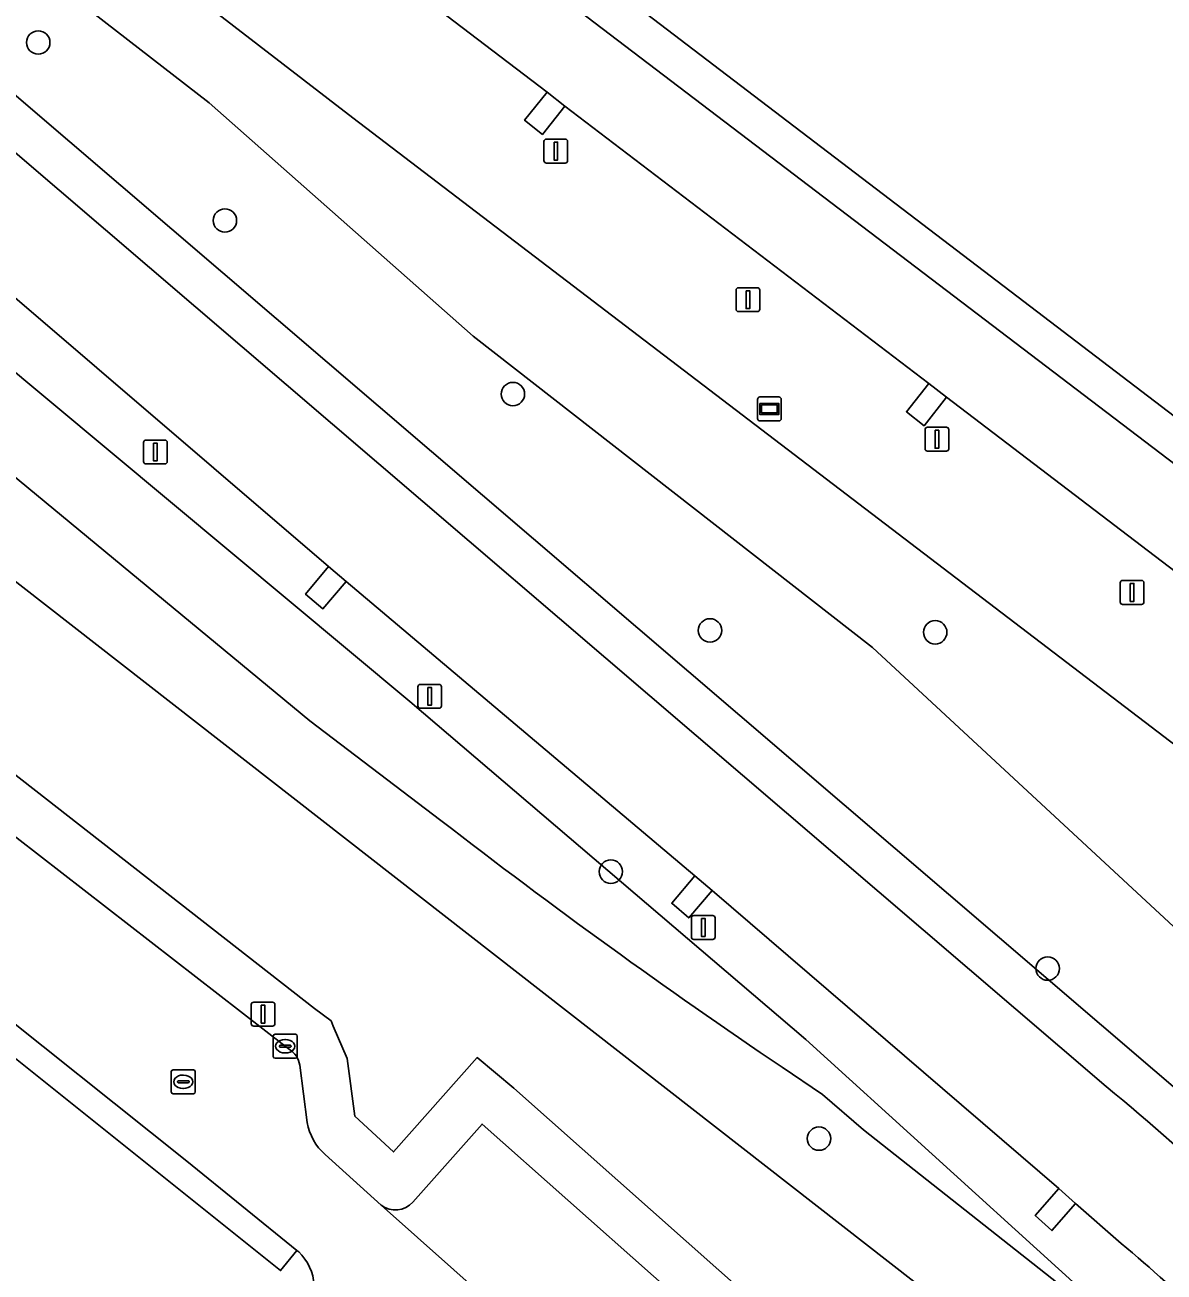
# Model space of a CAD drawing. Extents: x 157445 to 158888, y 383061 to 384688.
# Drawn here: x 158744.1 to 158791.7, y 383865.5 to 383917.6 of the extents above; entities that cross this region are included whole.
import ezdxf

# ---------------------------------------------------------------- set-up
doc = ezdxf.new("R2010")
doc.units = 0
for name, color, linetype in [('IMGEO_Berm_groen', 7, 'Continuous'), ('IMGEO_Boom', 7, 'Continuous'), ('IMGEO_Groenvoorziening', 7, 'Continuous'), ('IMGEO_Kolk', 7, 'Continuous'), ('IMGEO_Lichtmast', 7, 'Continuous'), ('IMGEO_Parkeervlak_open', 7, 'Continuous'), ('IMGEO_Rijbaan_lokaal_open', 7, 'Continuous'), ('IMGEO_Rijbaan_regionaal_gesloten', 7, 'Continuous'), ('IMGEO_Rioolput', 7, 'Continuous'), ('IMGEO_Verklikker', 7, 'Continuous'), ('IMGEO_Voetpad_open', 7, 'Continuous')]:
    doc.layers.add(name, color=color, linetype=linetype)

msp = doc.modelspace()

# ---------------------------------------------------------------- linework, layer by layer
at = {"layer": 'IMGEO_Berm_groen'}
for points in [[(158592.611, 384040.389), (158603.062, 384030.855), (158618.866, 384015.449), (158635.636, 383999.852), (158649.831, 383987.309), (158652.615, 383984.75), (158679.212, 383960.296), (158710.199, 383932.348), (158724.684, 383919.418), (158740.159, 383906.053), (158760.166, 383889.359), (158776.714, 383875.229), (158792.553, 383860.857), (158793.682, 383859.501), (158794.295, 383859.532), (158795.175, 383859.576), (158795.559, 383859.595), (158796.643, 383859.65)], [(158694.724, 383924.511), (158678.1, 383937.509), (158654.191, 383956.204), (158635.376, 383970.915), (158616.579, 383985.612), (158606.237, 383993.699), (158595.875, 384001.543), (158589.846, 384006.513), (158585.348, 384010.678), (158564.348, 384032.052), (158562.78, 384030.872), (158563.329, 384030.29), (158566.886, 384026.615), (158583.921, 384009.276), (158588.574, 384004.97), (158594.603, 384000), (158605.005, 383992.123), (158636.085, 383967.822), (158710.762, 383909.432), (158715.776, 383905.511), (158738.521, 383887.727), (158741.882, 383885.094), (158754.965, 383874.95), (158755.145, 383874.821)], [(158646.74, 384004.999), (158645.703, 384003.646), (158687.181, 383968.159), (158703.439, 383955.63), (158757.791, 383913.745), (158827.197, 383860.786), (158851.178, 383841.957)], [(158644.747, 384001.657), (158660.186, 383987.22), (158683.896, 383965.249), (158694.044, 383956.043), (158699.712, 383950.963), (158712.892, 383939.149), (158739.8, 383915.618), (158789.269, 383873.267)], [(158757.791, 383913.745), (158703.439, 383955.63), (158687.181, 383968.159), (158687.372, 383967.73), (158702.583, 383954.487), (158706.698, 383950.914)], [(158762.813, 383904.622), (158751.782, 383914.377), (158738.186, 383924.925), (158718.045, 383941.66)], [(158718.045, 383941.66), (158738.186, 383924.925), (158751.782, 383914.377), (158762.813, 383904.622), (158779.506, 383891.614), (158797.789, 383874.658), (158800.889, 383871.978), (158806.992, 383867.33), (158816.65, 383860.455), (158822.055, 383856.403), (158845.271, 383836.873), (158845.548, 383836.906), (158845.727, 383835.86), (158853.302, 383837.253), (158859.384, 383838.09), (158860.856, 383838.764), (158860.23, 383839.24), (158859.829, 383839.546), (158857.191, 383841.557)], [(158800.776, 383861.503), (158803.078, 383861.626), (158801.346, 383864.109), (158799.43, 383866.26), (158797.208, 383868.573), (158795.15, 383870.564), (158793.425, 383872.101), (158741.588, 383916.477), (158714.679, 383940.009)], [(158830.416, 383865.551), (158814.478, 383877.767), (158813.531, 383876.594), (158812.786, 383877.184), (158813.721, 383878.363), (158798.508, 383889.95), (158797.582, 383888.732), (158796.838, 383889.322), (158797.772, 383890.501), (158782.592, 383902.077), (158781.66, 383900.88), (158780.916, 383901.47), (158781.851, 383902.649), (158766.651, 383914.238), (158765.713, 383913.059), (158764.968, 383913.65), (158765.903, 383914.828), (158750.71, 383926.405)], [(158741.588, 383916.477), (158793.425, 383872.101), (158795.15, 383870.564), (158797.208, 383868.573), (158799.43, 383866.26), (158801.346, 383864.109), (158803.078, 383861.626), (158808.027, 383861.888), (158809.654, 383861.36), (158825.983, 383848.262), (158835.665, 383837.879), (158840.516, 383834.388), (158845.537, 383834.988), (158845.271, 383836.873), (158822.055, 383856.403), (158816.65, 383860.455), (158806.992, 383867.33), (158800.889, 383871.978), (158797.789, 383874.658), (158779.506, 383891.614), (158762.813, 383904.622)], [(158851.178, 383841.957), (158827.197, 383860.786), (158757.791, 383913.745)], [(158789.889, 383866.703), (158787.986, 383868.377), (158786.995, 383867.251), (158786.302, 383867.873), (158787.287, 383869.005), (158772.797, 383881.458), (158771.822, 383880.318), (158771.114, 383880.928), (158772.085, 383882.07), (158757.516, 383894.371), (158756.541, 383893.235), (158755.812, 383893.843), (158756.775, 383894.999), (158742.282, 383907.417)], [(158785.996, 383854.136), (158764.514, 383873.194), (158762.98, 383874.478), (158759.488, 383870.539), (158757.869, 383872.031), (158757.55, 383874.435), (158756.965, 383875.793), (158756.88, 383876.013), (158756.19, 383876.531), (158725.26, 383900.681)], [(158755.568, 383874.161), (158755.886, 383871.768)], [(158760.297, 383868.436), (158763.187, 383871.698), (158784.669, 383852.64), (158794.517, 383845.539), (158791.378, 383841.084), (158790.243, 383839.568)], [(158756.633, 383870.424), (158758.973, 383868.315)]]:
    msp.add_lwpolyline(points, dxfattribs=at)
for centre, radius, start, end in [((158754.632, 383874.026), 0.946, 8.1796, 57.1328), ((158736.793, 383809.079), 82.909, 40.7963, 50.73285), ((158758.125, 383872.133), 2.268, 189.2511, 228.8798), ((158759.57, 383869.086), 0.975, 232.2594, 318.1841), ((158765.101, 383836.205), 39.301, 36.6227, 50.8961)]:
    msp.add_arc(centre, radius, start, end, dxfattribs=at)
at = {"layer": 'IMGEO_Boom'}
for centre in [(158744.645, 383916.899), (158752.446, 383909.461), (158764.477, 383902.208), (158772.713, 383892.33), (158782.122, 383892.251), (158768.568, 383882.248), (158786.821, 383878.198), (158777.266, 383871.091)]:
    msp.add_circle(centre, 0.489, dxfattribs=at)
at = {"layer": 'IMGEO_Groenvoorziening'}
for points in [[(158583.66, 384045.915), (158584.889, 384047.51), (158575.646, 384040.554), (158578.485, 384037.134), (158599.479, 384016.092), (158616.14, 384000.246), (158640.762, 383977.484), (158643.377, 383975.29), (158689.228, 383936.825), (158691.084, 383935.378), (158744, 383894.134), (158789.551, 383858.63), (158793.062, 383859.948), (158793.682, 383859.501), (158792.553, 383860.857), (158779.122, 383871.461), (158777.406, 383872.938), (158775.724, 383874.077)], [(158775.724, 383874.077), (158777.406, 383872.938), (158779.122, 383871.461), (158792.553, 383860.857), (158776.714, 383875.229), (158760.166, 383889.359), (158740.159, 383906.053), (158724.684, 383919.418), (158710.199, 383932.348), (158679.212, 383960.296), (158652.615, 383984.75), (158649.831, 383987.309), (158635.636, 383999.852), (158618.866, 384015.449)], [(158618.774, 384007.282), (158625.573, 384000), (158641.318, 383984.436), (158646.976, 383978.974), (158649.669, 383976.374), (158661.632, 383965.549), (158672.183, 383957.059), (158683.242, 383948.763), (158693.909, 383939.604), (158708.554, 383927.752), (158718.395, 383919.269), (158732.407, 383908.033), (158755.991, 383888.55), (158761.47, 383884.391)], [(158761.47, 383884.391), (158755.991, 383888.55), (158732.407, 383908.033)], [(158725.26, 383900.681), (158756.19, 383876.531), (158756.88, 383876.013), (158756.965, 383875.793), (158757.55, 383874.435), (158757.869, 383872.031), (158759.488, 383870.539), (158762.98, 383874.478), (158764.514, 383873.194), (158785.996, 383854.136), (158797.607, 383845.775), (158800.016, 383848.756), (158800.432, 383849.037), (158800.523, 383848.966), (158800.06, 383849.962), (158799.625, 383850.85), (158798.832, 383852.357), (158797.507, 383854.674), (158796.493, 383856.35), (158794.295, 383859.532), (158793.682, 383859.501), (158793.062, 383859.948), (158789.551, 383858.63), (158744, 383894.134)]]:
    msp.add_lwpolyline(points, dxfattribs=at)
msp.add_arc((158923.906, 384093.871), 265.08, 232.20921, 236.01281, dxfattribs=at)
msp.add_arc((158923.906, 384093.871), 265.08, 232.20921, 236.01281, dxfattribs=at)
at = {"layer": 'IMGEO_Kolk'}
for p, q in [((158754.464, 383874.525), (158754.464, 383875.377)), ((158754.539, 383875.451), (158755.391, 383875.451)), ((158754.952, 383875.231), (158754.977, 383875.231)), ((158755.465, 383875.377), (158755.465, 383874.525)), ((158754.723, 383874.945), (158754.723, 383874.957)), ((158755.161, 383874.908), (158754.763, 383874.908)), ((158754.766, 383874.994), (158755.164, 383874.994)), ((158754.975, 383874.671), (158754.95, 383874.671)), ((158755.207, 383874.957), (158755.207, 383874.945)), ((158755.391, 383874.451), (158754.539, 383874.451))]:
    msp.add_line(p, q, dxfattribs=at)
for points in [[(158754.464, 383874.525), (158754.464, 383875.377)], [(158754.539, 383875.451), (158755.391, 383875.451)], [(158755.465, 383875.377), (158755.465, 383874.525)], [(158755.391, 383874.451), (158754.539, 383874.451)]]:
    msp.add_lwpolyline(points, dxfattribs=at)
for centre, radius, start, end in [((158754.541, 383875.375), 0.0765, 91.552, 178.448), ((158754.541, 383875.375), 0.0765, 91.552, 178.448), ((158755.389, 383875.375), 0.0765, 1.552, 88.448), ((158755.389, 383875.375), 0.0765, 1.552, 88.448), ((158754.763, 383874.954), 0.0403, 85.8775, 175.7526), ((158754.76, 383874.944), 0.0366, 178.938, 274.7102), ((158755.164, 383874.951), 0.043, 264.8664, 352.4533), ((158755.168, 383874.956), 0.0386, 1.7309, 96.639), ((158754.541, 383874.527), 0.0765, 181.552, 268.448), ((158754.541, 383874.527), 0.0765, 181.552, 268.448), ((158755.389, 383874.527), 0.0765, 271.552, 358.448), ((158755.389, 383874.527), 0.0765, 271.552, 358.448)]:
    msp.add_arc(centre, radius, start, end, dxfattribs=at)
for centre, major_axis, ratio, start_param, end_param in [((158754.951, 383874.951), (-0.387, 0.002), 0.722429, 4.712389, 7.853982), ((158754.976, 383874.951), (-0.39, 0.002), 0.717154, 1.570796, 4.712389)]:
    msp.add_ellipse(centre, major_axis=major_axis, ratio=ratio, start_param=start_param, end_param=end_param, dxfattribs=at)
at = {"layer": 'IMGEO_Lichtmast'}
for p, q in [((158765.775, 383911.962), (158765.775, 383912.762)), ((158765.775, 383912.762), (158765.775, 383911.962)), ((158765.875, 383912.862), (158766.665, 383912.862)), ((158766.665, 383912.862), (158765.875, 383912.862)), ((158766.765, 383912.762), (158766.765, 383911.962)), ((158766.765, 383911.962), (158766.765, 383912.762)), ((158766.665, 383911.862), (158765.875, 383911.862)), ((158765.875, 383911.862), (158766.665, 383911.862)), ((158773.802, 383905.752), (158773.802, 383906.552)), ((158773.802, 383906.552), (158773.802, 383905.752)), ((158773.902, 383906.652), (158774.692, 383906.652)), ((158774.692, 383906.652), (158773.902, 383906.652)), ((158774.792, 383906.552), (158774.792, 383905.752)), ((158774.792, 383905.752), (158774.792, 383906.552)), ((158774.692, 383905.652), (158773.902, 383905.652)), ((158773.902, 383905.652), (158774.692, 383905.652)), ((158781.699, 383899.921), (158781.699, 383900.721)), ((158781.699, 383900.721), (158781.699, 383899.921)), ((158781.799, 383900.821), (158782.589, 383900.821)), ((158782.589, 383900.821), (158781.799, 383900.821)), ((158782.689, 383900.721), (158782.689, 383899.921)), ((158782.689, 383899.921), (158782.689, 383900.721)), ((158749.143, 383900.287), (158749.933, 383900.287)), ((158749.933, 383900.287), (158749.143, 383900.287)), ((158749.043, 383899.387), (158749.043, 383900.187)), ((158749.043, 383900.187), (158749.043, 383899.387)), ((158750.033, 383900.187), (158750.033, 383899.387)), ((158750.033, 383899.387), (158750.033, 383900.187)), ((158782.589, 383899.821), (158781.799, 383899.821)), ((158781.799, 383899.821), (158782.589, 383899.821)), ((158749.933, 383899.287), (158749.143, 383899.287)), ((158749.143, 383899.287), (158749.933, 383899.287)), ((158789.854, 383893.517), (158789.854, 383894.317)), ((158789.854, 383894.317), (158789.854, 383893.517)), ((158789.954, 383894.417), (158790.744, 383894.417)), ((158790.744, 383894.417), (158789.954, 383894.417)), ((158790.844, 383894.317), (158790.844, 383893.517)), ((158790.844, 383893.517), (158790.844, 383894.317)), ((158790.744, 383893.417), (158789.954, 383893.417)), ((158789.954, 383893.417), (158790.744, 383893.417)), ((158760.504, 383889.176), (158760.504, 383889.976)), ((158760.504, 383889.976), (158760.504, 383889.176)), ((158760.604, 383890.076), (158761.394, 383890.076)), ((158761.394, 383890.076), (158760.604, 383890.076)), ((158761.494, 383889.976), (158761.494, 383889.176)), ((158761.494, 383889.176), (158761.494, 383889.976)), ((158761.394, 383889.076), (158760.604, 383889.076)), ((158760.604, 383889.076), (158761.394, 383889.076)), ((158772.035, 383880.416), (158772.825, 383880.416)), ((158772.825, 383880.416), (158772.035, 383880.416)), ((158771.935, 383879.516), (158771.935, 383880.316)), ((158771.935, 383880.316), (158771.935, 383879.516)), ((158772.925, 383880.316), (158772.925, 383879.516)), ((158772.925, 383879.516), (158772.925, 383880.316)), ((158772.825, 383879.416), (158772.035, 383879.416)), ((158772.035, 383879.416), (158772.825, 383879.416)), ((158753.646, 383876.793), (158754.436, 383876.793)), ((158754.436, 383876.793), (158753.646, 383876.793)), ((158753.546, 383875.893), (158753.546, 383876.693)), ((158753.546, 383876.693), (158753.546, 383875.893)), ((158754.536, 383876.693), (158754.536, 383875.893)), ((158754.536, 383875.893), (158754.536, 383876.693)), ((158754.436, 383875.793), (158753.646, 383875.793)), ((158753.646, 383875.793), (158754.436, 383875.793))]:
    msp.add_line(p, q, dxfattribs=at)
for points in [[(158766.195, 383912.737), (158766.345, 383912.737), (158766.345, 383911.987), (158766.195, 383911.987), (158766.195, 383912.737)], [(158774.222, 383906.527), (158774.372, 383906.527), (158774.372, 383905.777), (158774.222, 383905.777), (158774.222, 383906.527)], [(158782.119, 383900.696), (158782.269, 383900.696), (158782.269, 383899.946), (158782.119, 383899.946), (158782.119, 383900.696)], [(158749.463, 383900.162), (158749.613, 383900.162), (158749.613, 383899.412), (158749.463, 383899.412), (158749.463, 383900.162)], [(158790.274, 383894.292), (158790.424, 383894.292), (158790.424, 383893.542), (158790.274, 383893.542), (158790.274, 383894.292)], [(158760.924, 383889.951), (158761.074, 383889.951), (158761.074, 383889.201), (158760.924, 383889.201), (158760.924, 383889.951)], [(158772.355, 383880.291), (158772.505, 383880.291), (158772.505, 383879.541), (158772.355, 383879.541), (158772.355, 383880.291)], [(158753.966, 383876.668), (158754.116, 383876.668), (158754.116, 383875.918), (158753.966, 383875.918), (158753.966, 383876.668)]]:
    msp.add_lwpolyline(points, dxfattribs=at)
for centre, start, end in [((158765.875, 383912.762), 90, 180), ((158765.875, 383912.762), 90, 180), ((158766.665, 383912.762), 0, 90), ((158766.665, 383912.762), 360, 90), ((158765.875, 383911.962), 180, 270), ((158765.875, 383911.962), 180, 270), ((158766.665, 383911.962), 270, 0), ((158766.665, 383911.962), 270, 0), ((158773.902, 383906.552), 90, 180), ((158773.902, 383906.552), 90, 180), ((158774.692, 383906.552), 0, 90), ((158774.692, 383906.552), 360, 90), ((158773.902, 383905.752), 180, 270), ((158773.902, 383905.752), 180, 270), ((158774.692, 383905.752), 270, 0), ((158774.692, 383905.752), 270, 0), ((158781.799, 383900.721), 90, 180), ((158781.799, 383900.721), 90, 180), ((158782.589, 383900.721), 0, 90), ((158782.589, 383900.721), 360, 90), ((158749.143, 383900.187), 90, 180), ((158749.143, 383900.187), 90, 180), ((158749.933, 383900.187), 0, 90), ((158749.933, 383900.187), 360, 90), ((158781.799, 383899.921), 180, 270), ((158781.799, 383899.921), 180, 270), ((158782.589, 383899.921), 270, 0), ((158782.589, 383899.921), 270, 0), ((158749.143, 383899.387), 180, 270), ((158749.143, 383899.387), 180, 270), ((158749.933, 383899.387), 270, 0), ((158749.933, 383899.387), 270, 0), ((158789.954, 383894.317), 90, 180), ((158789.954, 383894.317), 90, 180), ((158790.744, 383894.317), 0, 90), ((158790.744, 383894.317), 360, 90), ((158789.954, 383893.517), 180, 270), ((158789.954, 383893.517), 180, 270), ((158790.744, 383893.517), 270, 0), ((158790.744, 383893.517), 270, 0), ((158760.604, 383889.976), 90, 180), ((158760.604, 383889.976), 90, 180), ((158761.394, 383889.976), 0, 90), ((158761.394, 383889.976), 360, 90), ((158760.604, 383889.176), 180, 270), ((158760.604, 383889.176), 180, 270), ((158761.394, 383889.176), 270, 0), ((158761.394, 383889.176), 270, 0), ((158772.035, 383880.316), 90, 180), ((158772.035, 383880.316), 90, 180), ((158772.825, 383880.316), 0, 90), ((158772.825, 383880.316), 360, 90), ((158772.035, 383879.516), 180, 270), ((158772.035, 383879.516), 180, 270), ((158772.825, 383879.516), 270, 0), ((158772.825, 383879.516), 270, 0), ((158753.646, 383876.693), 90, 180), ((158753.646, 383876.693), 90, 180), ((158754.436, 383876.693), 0, 90), ((158754.436, 383876.693), 360, 90), ((158753.646, 383875.893), 180, 270), ((158753.646, 383875.893), 180, 270), ((158754.436, 383875.893), 270, 0), ((158754.436, 383875.893), 270, 0)]:
    msp.add_arc(centre, 0.1, start, end, dxfattribs=at)
at = {"layer": 'IMGEO_Parkeervlak_open'}
for points in [[(158758.973, 383868.315), (158775.92, 383853.23), (158780.83, 383848.843), (158781.658, 383848.196), (158789.223, 383842.749), (158791.378, 383841.084), (158794.517, 383845.539), (158784.669, 383852.64), (158763.187, 383871.698)], [(158763.187, 383871.698), (158760.297, 383868.436)]]:
    msp.add_lwpolyline(points, dxfattribs=at)
msp.add_arc((158759.57, 383869.086), 0.975, 232.2594, 318.1841, dxfattribs=at)
at = {"layer": 'IMGEO_Rijbaan_lokaal_open'}
for points in [[(158766.651, 383914.238), (158765.903, 383914.828), (158764.968, 383913.65), (158765.713, 383913.059)], [(158782.592, 383902.077), (158781.851, 383902.649), (158780.916, 383901.47), (158781.66, 383900.88)], [(158757.516, 383894.371), (158756.775, 383894.999), (158755.812, 383893.843), (158756.541, 383893.235)], [(158772.085, 383882.07), (158771.114, 383880.928), (158771.822, 383880.318), (158772.797, 383881.458)], [(158787.986, 383868.377), (158787.287, 383869.005), (158786.302, 383867.873), (158786.995, 383867.251)]]:
    msp.add_lwpolyline(points, close=True, dxfattribs=at)
for points in [[(158755.145, 383874.821), (158754.965, 383874.95), (158741.882, 383885.094), (158738.521, 383887.727), (158715.776, 383905.511), (158710.77, 383899.111), (158711.604, 383898.459), (158728.268, 383885.604), (158736.371, 383879.284), (158736.544, 383879.137)], [(158740.223, 383878.623), (158741.794, 383877.366), (158750.847, 383870.143), (158755.448, 383866.422), (158755.529, 383866.357)], [(158755.886, 383871.768), (158755.568, 383874.161)], [(158790.292, 383834.469), (158788.117, 383836.727), (158790.243, 383839.568), (158791.378, 383841.084), (158789.223, 383842.749), (158781.658, 383848.196), (158780.83, 383848.843), (158775.92, 383853.23), (158758.973, 383868.315), (158756.633, 383870.424)]]:
    msp.add_lwpolyline(points, dxfattribs=at)
for centre, radius, start, end in [((158754.632, 383874.026), 0.946, 8.1796, 57.1328), ((158758.125, 383872.133), 2.268, 189.2511, 228.8798), ((158754.086, 383864.843), 2.091, 3.4598, 46.3885)]:
    msp.add_arc(centre, radius, start, end, dxfattribs=at)
at = {"layer": 'IMGEO_Rijbaan_regionaal_gesloten'}
msp.add_lwpolyline([(158868.176, 383843.253), (158785.821, 383906.07), (158729.784, 383948.814), (158647.356, 384011.687), (158597.855, 384049.125), (158596.641, 384048.238), (158664.84, 383996.262), (158694.763, 383973.599), (158726.719, 383949.16), (158748.405, 383932.576), (158815.5, 383881.483), (158866.497, 383842.464)], close=True, dxfattribs=at)
for points in [[(158789.269, 383873.267), (158739.8, 383915.618), (158712.892, 383939.149), (158699.712, 383950.963), (158694.044, 383956.043), (158683.896, 383965.249), (158660.186, 383987.22), (158644.747, 384001.657), (158636.9, 384008.437)], [(158654.306, 383986.482), (158666.784, 383974.855), (158667.485, 383974.205), (158681.527, 383961.237), (158682.256, 383960.602), (158690.562, 383953.097), (158696.419, 383947.805), (158697.114, 383947.172), (158711.354, 383934.436), (158712.054, 383933.814), (158726.427, 383921.194), (158727.135, 383920.572), (158741.538, 383908.049), (158742.282, 383907.417), (158756.775, 383894.999), (158757.516, 383894.371), (158772.085, 383882.07), (158772.797, 383881.458), (158787.287, 383869.005), (158787.986, 383868.377), (158789.889, 383866.703)], [(158736.346, 383937.332), (158749.959, 383926.982), (158750.71, 383926.405), (158765.903, 383914.828), (158766.651, 383914.238), (158781.851, 383902.649), (158782.592, 383902.077), (158797.772, 383890.501), (158798.508, 383889.95), (158813.721, 383878.363), (158814.478, 383877.767), (158830.416, 383865.551), (158831.177, 383864.989), (158846.373, 383853.407), (158847.117, 383852.827), (158862.742, 383840.942), (158862.939, 383840.792), (158865.914, 383842.19), (158866.497, 383842.464), (158815.5, 383881.483), (158748.405, 383932.576), (158726.719, 383949.16)]]:
    msp.add_lwpolyline(points, dxfattribs=at)
for centre, radius, start, end in [((158736.793, 383809.079), 82.909, 40.7963, 50.73285), ((158765.101, 383836.205), 39.301, 36.6227, 50.8961)]:
    msp.add_arc(centre, radius, start, end, dxfattribs=at)
at = {"layer": 'IMGEO_Rioolput'}
for p, q in [((158750.205, 383873.04), (158750.205, 383873.892)), ((158750.28, 383873.966), (158751.132, 383873.966)), ((158750.693, 383873.746), (158750.718, 383873.746)), ((158751.206, 383873.892), (158751.206, 383873.04)), ((158750.464, 383873.46), (158750.464, 383873.472)), ((158750.902, 383873.423), (158750.504, 383873.423)), ((158750.507, 383873.509), (158750.905, 383873.509)), ((158750.716, 383873.186), (158750.691, 383873.186)), ((158750.948, 383873.472), (158750.948, 383873.46)), ((158751.132, 383872.966), (158750.28, 383872.966))]:
    msp.add_line(p, q, dxfattribs=at)
for points in [[(158750.205, 383873.04), (158750.205, 383873.892)], [(158750.28, 383873.966), (158751.132, 383873.966)], [(158751.206, 383873.892), (158751.206, 383873.04)], [(158751.132, 383872.966), (158750.28, 383872.966)]]:
    msp.add_lwpolyline(points, dxfattribs=at)
for centre, radius, start, end in [((158750.282, 383873.89), 0.0765, 91.552, 178.448), ((158750.282, 383873.89), 0.0765, 91.552, 178.448), ((158751.13, 383873.89), 0.0765, 1.552, 88.448), ((158751.13, 383873.89), 0.0765, 1.552, 88.448), ((158750.504, 383873.469), 0.0403, 85.8775, 175.7526), ((158750.501, 383873.459), 0.0366, 178.938, 274.7102), ((158750.905, 383873.466), 0.043, 264.8664, 352.4533), ((158750.909, 383873.471), 0.0386, 1.7309, 96.639), ((158750.282, 383873.042), 0.0765, 181.552, 268.448), ((158750.282, 383873.042), 0.0765, 181.552, 268.448), ((158751.13, 383873.042), 0.0765, 271.552, 358.448), ((158751.13, 383873.042), 0.0765, 271.552, 358.448)]:
    msp.add_arc(centre, radius, start, end, dxfattribs=at)
for centre, major_axis, ratio, start_param, end_param in [((158750.692, 383873.466), (-0.387, 0.002), 0.722429, 4.712389, 7.853982), ((158750.717, 383873.466), (-0.39, 0.002), 0.717154, 1.570796, 4.712389)]:
    msp.add_ellipse(centre, major_axis=major_axis, ratio=ratio, start_param=start_param, end_param=end_param, dxfattribs=at)
at = {"layer": 'IMGEO_Verklikker'}
for p, q in [((158774.698, 383901.185), (158774.698, 383901.985)), ((158774.698, 383901.985), (158774.698, 383901.185)), ((158774.798, 383902.085), (158775.588, 383902.085)), ((158775.588, 383902.085), (158774.798, 383902.085)), ((158775.688, 383901.985), (158775.688, 383901.185)), ((158775.688, 383901.185), (158775.688, 383901.985)), ((158775.588, 383901.085), (158774.798, 383901.085)), ((158774.798, 383901.085), (158775.588, 383901.085))]:
    msp.add_line(p, q, dxfattribs=at)
for points in [[(158774.799, 383901.817), (158775.587, 383901.817), (158775.587, 383901.353), (158774.799, 383901.353), (158774.799, 383901.817)], [(158774.864, 383901.752), (158774.864, 383901.418), (158775.522, 383901.418), (158775.522, 383901.752), (158774.864, 383901.752)]]:
    msp.add_lwpolyline(points, dxfattribs=at)
for centre, start, end in [((158774.798, 383901.985), 90, 180), ((158774.798, 383901.985), 90, 180), ((158775.588, 383901.985), 0, 90), ((158775.588, 383901.985), 360, 90), ((158774.798, 383901.185), 180, 270), ((158774.798, 383901.185), 180, 270), ((158775.588, 383901.185), 270, 0), ((158775.588, 383901.185), 270, 0)]:
    msp.add_arc(centre, 0.1, start, end, dxfattribs=at)
at = {"layer": 'IMGEO_Voetpad_open'}
msp.add_lwpolyline([(158755.529, 383866.357), (158755.448, 383866.422), (158754.771, 383865.575), (158741.107, 383876.507), (158741.794, 383877.366), (158740.223, 383878.623)], dxfattribs=at)
msp.add_lwpolyline([(158741.794, 383877.366), (158741.107, 383876.507), (158754.771, 383865.575), (158755.448, 383866.422), (158750.847, 383870.143)], close=True, dxfattribs=at)
msp.add_arc((158754.086, 383864.843), 2.091, 3.4598, 46.3885, dxfattribs=at)

doc.saveas('drawing.dxf')
